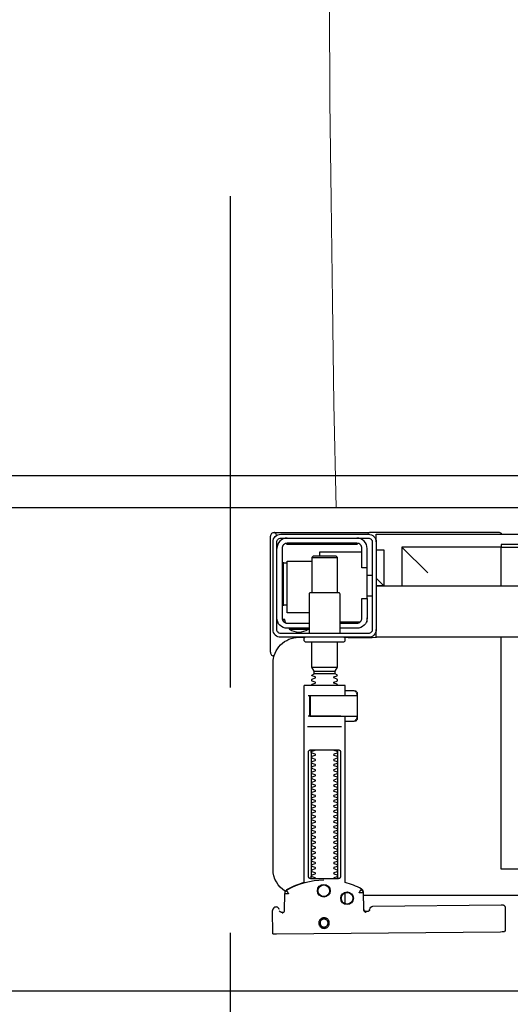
# Model space of a CAD drawing. Header units: millimetres. Extents: x 28600 to 181045, y -399112 to -163690.
# Tile 357 of 482: x 73235 to 73254, y -194640 to -194602. Entities that reach past the tile are written whole.
import ezdxf

# ---------------------------------------------------------------- set-up
doc = ezdxf.new("R2010")
doc.units = ezdxf.units.MM
doc.linetypes.add('HIDDEN', pattern=[9.525, 6.35, -3.175])
doc.layers.get('0').update_dxf_attribs({"color": 8})
for name, color, linetype in [('!! 0_ Istn-sciany', 8, 'Continuous'), ('!! 0_ Istn-widok', 8, 'Continuous'), ('!! 2 ZABUDOWA GK-MDF', 8, 'Continuous'), ('!! 2_wypos-sanitarne', 8, 'Continuous')]:
    doc.layers.add(name, color=color, linetype=linetype)
doc.layers.add('!!_@ wypos sanit nd', color=8, linetype='Continuous', plot=False)

# ---------------------------------------------------------------- blocks, each defined once
blk = doc.blocks.new('A$Cff2eaf8b')
for points in [[(0.16424, 0.07378), (0.16327, 0.07377), (0.16304, 0.07374), (0.16282, 0.07366), (0.16262, 0.07353), (0.16265, 0.07357), (0.16258, 0.07337), (0.16257, 0.07317, -0.157432), (0.16238, 0.07258), (0.1621, 0.07218, -0.241147), (0.16129, 0.07175), (0.1115, 0.07128), (0.11133, 0.07127), (0.11119, 0.07127), (0.11107, 0.07127), (0.11094, 0.07128), (0.11078, 0.0713), (0.11062, 0.07135), (0.11047, 0.07143), (0.11033, 0.07153), (0.11022, 0.07165), (0.11012, 0.07179), (0.11005, 0.07194), (0.11001, 0.0721), (0.10999, 0.07227), (0.10995, 0.08127), (0.11022, 0.08166)], [(0.19647, 0.0744), (0.19626, 0.07438), (0.19604, 0.0743), (0.19585, 0.07417), (0.19566, 0.07396, 0.132231), (0.19551, 0.07346), (0.19546, 0.06691)], [(0.19768, 0.0731, 0.415336), (0.19869, 0.07211)], [(0.19885, 0.07212), (0.19898, 0.07212), (0.19912, 0.07213), (0.19927, 0.07216), (0.1994, 0.07222), (0.19953, 0.07229), (0.19965, 0.07238), (0.19975, 0.07248), (0.20007, 0.07294, 0.158481), (0.20025, 0.07353)], [(0.18031, 0.06175, 0.125713), (0.19466, 0.06556, 0.121439), (0.19519, 0.06605, -0.262119), (0.2, 0.0575), (0.2, -0.0225, -0.414214), (0.19, -0.0325), (0.18751, -0.0325, 0.405519), (0.188, -0.032), (0.188, -0.0313, 0.414214), (0.1875, -0.0308), (0.1725, -0.0308, 0.414214), (0.172, -0.0313), (0.172, -0.032, 0.405519), (0.17249, -0.0325, 0.001664), (0.15993, -0.0325)], [(0.172, -0.00986), (0.172, -0.01366, 0.414214), (0.1722, -0.01386), (0.18462, -0.01386), (0.1878, -0.01386, 0.414214), (0.188, -0.01366), (0.188, 0.06267), (0.18885, 0.06292), (0.18969, 0.06319), (0.19052, 0.0635), (0.19134, 0.06382), (0.19215, 0.06417), (0.19295, 0.06454), (0.19374, 0.06494), (0.19456, 0.06538), (0.19464, 0.06544), (0.19473, 0.0655), (0.19481, 0.06557), (0.19488, 0.06564), (0.19495, 0.06572), (0.19502, 0.06581)], [(0.17647, 0.01114, 0.182836), (0.17636, 0.01123), (0.17515, 0.01163, 0.050055), (0.175, 0.0119), (0.175, 0.01218, 0.050055), (0.17515, 0.01244), (0.17636, 0.01285, 0.719897), (0.17636, 0.01323), (0.17515, 0.01363, 0.050055), (0.175, 0.0139), (0.175, 0.01418, 0.050055), (0.17515, 0.01444), (0.17636, 0.01485, 0.719897), (0.17636, 0.01523), (0.17515, 0.01563, 0.050055), (0.175, 0.0159), (0.175, 0.01618, 0.050055), (0.17515, 0.01644), (0.17636, 0.01685, 0.719897), (0.17636, 0.01723), (0.17515, 0.01763, 0.050055), (0.175, 0.0179), (0.175, 0.01818, 0.050055), (0.17515, 0.01844), (0.17636, 0.01885, 0.719897), (0.17636, 0.01923), (0.17515, 0.01963, 0.050055), (0.175, 0.0199), (0.175, 0.02018, 0.050055), (0.17515, 0.02044), (0.17636, 0.02085, 0.719897), (0.17636, 0.02123), (0.17515, 0.02163, 0.050055), (0.175, 0.0219), (0.175, 0.02218, 0.050055), (0.17515, 0.02244), (0.17636, 0.02285, 0.719897), (0.17636, 0.02323), (0.17515, 0.02363, 0.050055), (0.175, 0.0239), (0.175, 0.02418, 0.050055), (0.17515, 0.02444), (0.17636, 0.02485, 0.719897), (0.17636, 0.02523), (0.17515, 0.02563, 0.050055), (0.175, 0.0259), (0.175, 0.02618, 0.050055), (0.17515, 0.02644), (0.17636, 0.02685, 0.719897), (0.17636, 0.02723), (0.17515, 0.02763, 0.050055), (0.175, 0.0279), (0.175, 0.02818, 0.050055), (0.17515, 0.02844), (0.17636, 0.02885, 0.719897), (0.17636, 0.02923), (0.17515, 0.02963, 0.050055), (0.175, 0.0299), (0.175, 0.03018, 0.050055), (0.17515, 0.03044), (0.17636, 0.03085, 0.719897), (0.17636, 0.03123), (0.17515, 0.03163, 0.050055), (0.175, 0.0319), (0.175, 0.03218, 0.050055), (0.17515, 0.03244), (0.17636, 0.03285, 0.719897), (0.17636, 0.03323), (0.17515, 0.03363, 0.050055), (0.175, 0.0339), (0.175, 0.03418, 0.050055), (0.17515, 0.03444), (0.17636, 0.03485, 0.719897), (0.17636, 0.03523), (0.17515, 0.03563, 0.050055), (0.175, 0.0359), (0.175, 0.03618, 0.050055), (0.17515, 0.03644), (0.17636, 0.03685, 0.719897), (0.17636, 0.03723), (0.17515, 0.03763, 0.050055), (0.175, 0.0379), (0.175, 0.03818, 0.050055), (0.17515, 0.03844), (0.17636, 0.03885, 0.719897), (0.17636, 0.03923), (0.17515, 0.03963, 0.050055), (0.175, 0.0399), (0.175, 0.04018, 0.050055), (0.17515, 0.04044), (0.17636, 0.04085, 0.719897), (0.17636, 0.04123), (0.17515, 0.04163, 0.050055), (0.175, 0.0419), (0.175, 0.04218, 0.050055), (0.17515, 0.04244), (0.17636, 0.04285, 0.719897), (0.17636, 0.04323), (0.17515, 0.04363, 0.050055), (0.175, 0.0439), (0.175, 0.04418, 0.050055), (0.17515, 0.04444), (0.17636, 0.04485, 0.719897), (0.17636, 0.04523), (0.17515, 0.04563, 0.050055), (0.175, 0.0459), (0.175, 0.04618, 0.050055), (0.17515, 0.04644), (0.17636, 0.04685, 0.719897), (0.17636, 0.04723), (0.17515, 0.04763, 0.050055), (0.175, 0.0479), (0.175, 0.04818, 0.050055), (0.17515, 0.04844), (0.17636, 0.04885, 0.719897), (0.17636, 0.04923), (0.17515, 0.04963, 0.050055), (0.175, 0.0499), (0.175, 0.05018, 0.050055), (0.17515, 0.05044), (0.17636, 0.05085, 0.719897), (0.17636, 0.05123), (0.17515, 0.05163, 0.050055), (0.175, 0.0519), (0.175, 0.05218, 0.050055), (0.17515, 0.05244), (0.17636, 0.05285, 0.719897), (0.17636, 0.05323), (0.17515, 0.05363, 0.050055), (0.175, 0.0539), (0.175, 0.05418, 0.050055), (0.17515, 0.05444), (0.17636, 0.05485, 0.719897), (0.17636, 0.05523), (0.17515, 0.05563, 0.050055), (0.175, 0.0559), (0.175, 0.05618, 0.050055), (0.17515, 0.05644), (0.17636, 0.05685, 0.719897), (0.17636, 0.05723), (0.17515, 0.05763, 0.050055), (0.175, 0.0579), (0.175, 0.05818, 0.050055), (0.17515, 0.05844), (0.17636, 0.05885, 0.719897), (0.17636, 0.05923), (0.17515, 0.05963, 0.050055), (0.175, 0.0599), (0.175, 0.06018, 0.050055), (0.17515, 0.06044), (0.17636, 0.06085, 0.474594), (0.17647, 0.06114)], [(0.18353, 0.06114, 0.474594), (0.18364, 0.06085), (0.18485, 0.06044, 0.050055), (0.185, 0.06018), (0.185, 0.0599, 0.050055), (0.18485, 0.05963), (0.18364, 0.05923, 0.719897), (0.18364, 0.05885), (0.18485, 0.05844, 0.050055), (0.185, 0.05818), (0.185, 0.0579, 0.050055), (0.18485, 0.05763), (0.18364, 0.05723, 0.719897), (0.18364, 0.05685), (0.18485, 0.05644, 0.050055), (0.185, 0.05618), (0.185, 0.0559, 0.050055), (0.18485, 0.05563), (0.18364, 0.05523, 0.719897), (0.18364, 0.05485), (0.18485, 0.05444, 0.050055), (0.185, 0.05418), (0.185, 0.0539, 0.050055), (0.18485, 0.05363), (0.18364, 0.05323, 0.719897), (0.18364, 0.05285), (0.18485, 0.05244, 0.050055), (0.185, 0.05218), (0.185, 0.0519, 0.050055), (0.18485, 0.05163), (0.18364, 0.05123, 0.719897), (0.18364, 0.05085), (0.18485, 0.05044, 0.050055), (0.185, 0.05018), (0.185, 0.0499, 0.050055), (0.18485, 0.04963), (0.18364, 0.04923, 0.719897), (0.18364, 0.04885), (0.18485, 0.04844, 0.050055), (0.185, 0.04818), (0.185, 0.0479, 0.050055), (0.18485, 0.04763), (0.18364, 0.04723, 0.719897), (0.18364, 0.04685), (0.18485, 0.04644, 0.050055), (0.185, 0.04618), (0.185, 0.0459, 0.050055), (0.18485, 0.04563), (0.18364, 0.04523, 0.719897), (0.18364, 0.04485), (0.18485, 0.04444, 0.050055), (0.185, 0.04418), (0.185, 0.0439, 0.050055), (0.18485, 0.04363), (0.18364, 0.04323, 0.719897), (0.18364, 0.04285), (0.18485, 0.04244, 0.050055), (0.185, 0.04218), (0.185, 0.0419, 0.050055), (0.18485, 0.04163), (0.18364, 0.04123, 0.719897), (0.18364, 0.04085), (0.18485, 0.04044, 0.050055), (0.185, 0.04018), (0.185, 0.0399, 0.050055), (0.18485, 0.03963), (0.18364, 0.03923, 0.719897), (0.18364, 0.03885), (0.18485, 0.03844, 0.050055), (0.185, 0.03818), (0.185, 0.0379, 0.050055), (0.18485, 0.03763), (0.18364, 0.03723, 0.719897), (0.18364, 0.03685), (0.18485, 0.03644, 0.050055), (0.185, 0.03618), (0.185, 0.0359, 0.050055), (0.18485, 0.03563), (0.18364, 0.03523, 0.719897), (0.18364, 0.03485), (0.18485, 0.03444, 0.050055), (0.185, 0.03418), (0.185, 0.0339, 0.050055), (0.18485, 0.03363), (0.18364, 0.03323, 0.719897), (0.18364, 0.03285), (0.18485, 0.03244, 0.050055), (0.185, 0.03218), (0.185, 0.0319, 0.050055), (0.18485, 0.03163), (0.18364, 0.03123, 0.719897), (0.18364, 0.03085), (0.18485, 0.03044, 0.050055), (0.185, 0.03018), (0.185, 0.0299, 0.050055), (0.18485, 0.02963), (0.18364, 0.02923, 0.719897), (0.18364, 0.02885), (0.18485, 0.02844, 0.050055), (0.185, 0.02818), (0.185, 0.0279, 0.050055), (0.18485, 0.02763), (0.18364, 0.02723, 0.719897), (0.18364, 0.02685), (0.18485, 0.02644, 0.050055), (0.185, 0.02618), (0.185, 0.0259, 0.050055), (0.18485, 0.02563), (0.18364, 0.02523, 0.719897), (0.18364, 0.02485), (0.18485, 0.02444, 0.050055), (0.185, 0.02418), (0.185, 0.0239, 0.050055), (0.18485, 0.02363), (0.18364, 0.02323, 0.719897), (0.18364, 0.02285), (0.18485, 0.02244, 0.050055), (0.185, 0.02218), (0.185, 0.0219, 0.050055), (0.18485, 0.02163), (0.18364, 0.02123, 0.719897), (0.18364, 0.02085), (0.18485, 0.02044, 0.050055), (0.185, 0.02018), (0.185, 0.0199, 0.050055), (0.18485, 0.01963), (0.18364, 0.01923, 0.719897), (0.18364, 0.01885), (0.18485, 0.01844, 0.050055), (0.185, 0.01818), (0.185, 0.0179, 0.050055), (0.18485, 0.01763), (0.18364, 0.01723, 0.719897), (0.18364, 0.01685), (0.18485, 0.01644, 0.050055), (0.185, 0.01618), (0.185, 0.0159, 0.050055), (0.18485, 0.01563), (0.18364, 0.01523, 0.719897), (0.18364, 0.01485), (0.18485, 0.01444, 0.050055), (0.185, 0.01418), (0.185, 0.0139, 0.050055), (0.18485, 0.01363), (0.18364, 0.01323, 0.719897), (0.18364, 0.01285), (0.18485, 0.01244, 0.050055), (0.185, 0.01218), (0.185, 0.0119, 0.050055), (0.18485, 0.01163), (0.18364, 0.01123, 0.182836), (0.18353, 0.01114)], [(0.18575, -0.00966), (0.18575, -0.00207), (0.18572, -0.00196), (0.18564, -0.00189), (0.18554, -0.00186), (0.18565, -0.00188), (0.18573, -0.00194), (0.18577, -0.00204), (0.18577, -0.00966), (0.18574, -0.00977), (0.18566, -0.00984), (0.18547, -0.00986), (0.18558, -0.00981), (0.18563, -0.00966), (0.18563, -0.00206), (0.18557, -0.00191), (0.18547, -0.00186), (0.16743, -0.00186, 0.414214), (0.16723, -0.00206), (0.16723, -0.00966, 0.414214), (0.16743, -0.00986), (0.18547, -0.00986)], [(0.18555, -0.00986, 0.414213), (0.18575, -0.00966), (0.18575, -0.00207), (0.18575, -0.00966), (0.18572, -0.00977), (0.18564, -0.00984), (0.18554, -0.00986)], [(0.175, -0.01382), (0.175, -0.01406, -0.050055), (0.17515, -0.01432), (0.17636, -0.01473, -0.719897), (0.17636, -0.01511), (0.17515, -0.01552, -0.050055), (0.175, -0.01578), (0.175, -0.01606, -0.050055), (0.17515, -0.01632), (0.17636, -0.01673, -0.719897), (0.17636, -0.01711), (0.17515, -0.01752, -0.050055), (0.175, -0.01778), (0.1759, -0.0183), (0.1759, -0.01936), (0.175, -0.02092), (0.175, -0.0308)], [(0.185, -0.01382), (0.185, -0.01406, 0.050055), (0.18485, -0.01432), (0.18364, -0.01473, 0.719897), (0.18364, -0.01511), (0.18485, -0.01552, 0.050055), (0.185, -0.01578), (0.185, -0.01606, 0.050055), (0.18485, -0.01632), (0.18364, -0.01673, 0.719897), (0.18364, -0.01711), (0.18485, -0.01752, 0.050055), (0.185, -0.01778), (0.1841, -0.0183), (0.1841, -0.01936), (0.185, -0.02092), (0.185, -0.0308)], [(0.2001, -0.02534, 0.126559), (0.19961, -0.02525)], [(0.20099, -0.02671, 0.198909), (0.20055, -0.02564, 0.091301), (0.2001, -0.02534)], [(0.174, -0.034), (0.174, -0.0493, 0.414214), (0.1745, -0.0498), (0.1855, -0.0498, 0.414214), (0.186, -0.0493), (0.186, -0.034)], [(0.16379, -0.0385), (0.1635, -0.0385), (0.1635, -0.04, -0.414214), (0.1675, -0.036), (0.174, -0.036)], [(0.174, -0.038), (0.1675, -0.038, 0.414214), (0.1655, -0.04), (0.1655, -0.0475), (0.1635, -0.0475), (0.1635, -0.067, 0.414214), (0.1675, -0.071)], [(0.1635, -0.0595), (0.1655, -0.0595), (0.1655, -0.067, 0.414214), (0.1675, -0.069), (0.1945, -0.069, 0.414214), (0.1965, -0.067), (0.1965, -0.04, 0.414214), (0.1945, -0.038), (0.186, -0.038)], [(0.19375, -0.03562, 0.119096), (0.19, -0.03454, 0.119096), (0.18625, -0.03562)], [(0.19375, -0.036), (0.19375, -0.03562), (0.18625, -0.03562), (0.18625, -0.036), (0.1945, -0.036, -0.414214), (0.1985, -0.04)], [(0.1945, -0.04497), (0.19515, -0.04496), (0.19542, -0.04496), (0.1956, -0.04496), (0.19566, -0.04496, 0.116465), (0.19589, -0.0449), (0.196, -0.04485), (0.196, -0.06155), (0.19589, -0.0615, 0.116465), (0.19566, -0.06144), (0.19542, -0.06144), (0.19515, -0.06144), (0.1945, -0.06143)], [(0.1945, -0.071, 0.414214), (0.1985, -0.067)], [(0.11124, -0.0725), (0.11142, -0.07274), (0.11165, -0.07293), (0.11192, -0.07308), (0.1122, -0.07317), (0.1125, -0.0732), (0.1623, -0.0732, 0.326231), (0.16325, -0.0725)], [(0.1987, -0.07216, 0.000114), (0.1987, -0.07216, 0.517015), (0.20003, -0.07309), (0.19993, -0.07313), (0.19983, -0.07315), (0.19971, -0.07318), (0.19958, -0.07319), (0.19948, -0.07319), (0.19903, -0.07319), (0.19841, -0.07319), (0.19771, -0.07319), (0.16427, -0.07319), (0.16392, -0.07319), (0.16356, -0.07319), (0.16323, -0.07319), (0.16293, -0.07319), (0.16269, -0.07319), (0.16249, -0.07319), (0.16236, -0.07319)], [(0.2001, -0.07306, 0.091301), (0.20055, -0.07276, 0.198909), (0.20099, -0.0717)]]:
    blk.add_lwpolyline(points, format="xyb")
for points in [[(0.19864, 0.08252), (0.11173, 0.08169)], [(0.20013, 0.08252), (0.20025, 0.07353)], [(0.16386, 0.07389), (0.16409, 0.07384), (0.16425, 0.07378), (0.1644, 0.07368), (0.16452, 0.07356), (0.16463, 0.07342), (0.16471, 0.07326), (0.16476, 0.07309), (0.16478, 0.07292), (0.16496, 0.06636), (0.16497, 0.06624), (0.16498, 0.06614), (0.165, 0.06604), (0.16503, 0.06594), (0.16507, 0.06584), (0.16511, 0.06575), (0.16516, 0.06566), (0.16521, 0.06557), (0.16527, 0.06549), (0.16534, 0.0654), (0.16542, 0.06533), (0.1655, 0.06526), (0.16558, 0.06519), (0.16567, 0.06513), (0.16576, 0.06508), (0.16651, 0.0647), (0.16726, 0.06433), (0.16803, 0.06399), (0.16881, 0.06367), (0.1696, 0.06337), (0.17039, 0.06309), (0.17119, 0.06284), (0.172, 0.0626), (0.172, -0.00186)], [(0.1651, 0.06653), (0.16492, 0.07312), (0.1649, 0.07329), (0.16485, 0.07345), (0.16478, 0.07361), (0.16467, 0.07374), (0.16455, 0.07386), (0.16441, 0.07396), (0.16425, 0.07403), (0.16409, 0.07408), (0.16391, 0.07409)], [(0.19757, 0.07355), (0.19749, 0.07368), (0.19738, 0.0738), (0.19726, 0.0739), (0.19713, 0.07399), (0.19698, 0.07405), (0.19683, 0.07408), (0.19667, 0.07409), (0.19577, 0.07408)], [(0.172, 0.07087), (0.172, 0.06656)], [(0.16493, 0.0675), (-0.16477, 0.0675)], [(-0.11847, -0.0325), (-0.11847, 0.0575), (0.11153, 0.0575), (0.11153, -0.0325)], [(0.17483, 0.06014), (0.17483, 0.01214)], [(0.18523, 0.01214), (0.18523, 0.06014)], [(0.16811, -0.00015), (0.16776, -0.00056), (0.16776, -0.00022), (0.16779, -0.00011), (0.16786, -0.00004), (0.16797, 0), (0.1681, 0.00001), (0.16822, 0.00001), (0.16841, 0.00003), (0.16887, 0.00014), (0.172, 0.00014)], [(0.16848, 0.00006), (0.16856, 0.00012), (0.16876, 0.00014)], [(0.18662, 0.00214), (0.17345, 0.00214)], [(0.16732, -0.0019), (0.16732, -0.00074), (0.16736, -0.00062), (0.16746, -0.00054), (0.16767, -0.00049)], [(0.16751, -0.00165), (0.16754, -0.00139), (0.16766, -0.00086)], [(0.17371, -0.00186), (0.18481, -0.00186), (0.18637, -0.00186)], [(0.16767, -0.01124), (0.16755, -0.01122), (0.16746, -0.01119), (0.16737, -0.01112), (0.16732, -0.01098), (0.16732, -0.00983)], [(0.16766, -0.01087), (0.16754, -0.01033), (0.16751, -0.01008)], [(0.172, -0.01186), (0.16887, -0.01186), (0.16841, -0.01176), (0.16831, -0.01174), (0.16819, -0.01174), (0.16806, -0.01173), (0.16794, -0.01172), (0.16783, -0.01166), (0.16776, -0.01151), (0.16776, -0.01117), (0.16811, -0.01157)], [(0.18558, -0.00986), (0.18637, -0.00986)], [(0.16876, -0.01186), (0.16866, -0.01186), (0.16848, -0.01178)], [(0.1759, -0.0183), (0.1841, -0.0183)], [(0.185, -0.02092), (0.175, -0.02092)], [(0.1841, -0.01936), (0.1759, -0.01936)], [(0.19962, -0.02522), (0.19976, -0.02523), (0.19987, -0.02526), (0.20001, -0.0253)], [(0.20099, -0.02671), (0.20099, -0.0717)], [(-0.16, -0.0355), (-0.16, -0.0325), (0.16, -0.0325), (0.16, -0.0355)], [(0.16, -0.0485), (0.16, -0.0365)], [(0.167, -0.03806), (0.16693, -0.03815), (0.16687, -0.03825), (0.16681, -0.03837), (0.16675, -0.0385)], [(0.19499, -0.03806), (0.19506, -0.03814), (0.19512, -0.03823), (0.19517, -0.03833), (0.19521, -0.03842), (0.19525, -0.03853), (0.19528, -0.03863), (0.19531, -0.03874), (0.19533, -0.03885), (0.19535, -0.03896), (0.19537, -0.03907), (0.19538, -0.03917), (0.19539, -0.03927), (0.19537, -0.03937), (0.19547, -0.0394), (0.19557, -0.0394), (0.19567, -0.0394), (0.19578, -0.0394), (0.19589, -0.0394), (0.19612, -0.0394), (0.19616, -0.0393), (0.19615, -0.03919), (0.19613, -0.03907), (0.19609, -0.03894), (0.19605, -0.03882), (0.19594, -0.03861)], [(0.1635, -0.0475), (0.1635, -0.04)], [(0.174, -0.0385), (0.16618, -0.0385)], [(0.186, -0.042), (0.1945, -0.042), (0.1945, -0.062), (0.185, -0.062)], [(0.19591, -0.04489), (0.19602, -0.04489), (0.19615, -0.04489), (0.19632, -0.04489), (0.1965, -0.04489)], [(0.1615, -0.0485), (0.1635, -0.0485)], [(0.16, -0.0555), (0.157, -0.0525), (0.16, -0.0525), (-0.16, -0.0525), (-0.157, -0.0525), (-0.16, -0.0555)], [(0.11153, -0.0525), (0.11153, -0.0675), (0.15, -0.0675)], [(0.14, -0.0575), (0.15, -0.0675), (0.15, -0.0525)], [(0.16, -0.0665), (0.157, -0.0665), (0.157, -0.0525)], [(0.175, -0.0498), (0.175, -0.06346), (0.1755, -0.06396), (0.1845, -0.06396), (0.185, -0.06346), (0.185, -0.0498)], [(0.1615, -0.0565), (0.1635, -0.0565)], [(0.1655, -0.0655), (0.182, -0.0655), (0.182, -0.06396)], [(0.185, -0.06346), (0.175, -0.06346)], [(0.1965, -0.06151), (0.19632, -0.06151), (0.19615, -0.06151), (0.19602, -0.06151), (0.19591, -0.06151)], [(0.16721, -0.0685), (0.19466, -0.0685), (0.19478, -0.0685)], [(0.17, -0.069), (0.17, -0.0685)], [(0.174, -0.069), (0.174, -0.0685)], [(0.16, -0.0695), (0.16, -0.0725), (0.03305, -0.0725)]]:
    blk.add_lwpolyline(points)
for points in [[(0.18024, 0.0763), (0.18044, 0.07631), (0.18064, 0.07634), (0.18083, 0.07639), (0.18102, 0.07646), (0.1812, 0.07655), (0.18138, 0.07665), (0.18154, 0.07677), (0.18168, 0.07691), (0.18182, 0.07706), (0.18193, 0.07722), (0.18204, 0.0774), (0.18212, 0.07758), (0.18219, 0.07777), (0.18223, 0.07796), (0.18226, 0.07816), (0.18227, 0.07836), (0.18226, 0.07857), (0.18223, 0.07876), (0.18217, 0.07896), (0.18211, 0.07915), (0.18202, 0.07933), (0.18191, 0.0795), (0.18179, 0.07966), (0.18165, 0.07981), (0.1815, 0.07994), (0.18134, 0.08006), (0.18117, 0.08016), (0.18099, 0.08024), (0.1808, 0.08031), (0.1806, 0.08036), (0.1804, 0.08038), (0.1802, 0.08039), (0.18, 0.08038), (0.1798, 0.08035), (0.17961, 0.0803), (0.17942, 0.08023), (0.17924, 0.08014), (0.17907, 0.08004), (0.17891, 0.07992), (0.17876, 0.07978), (0.17863, 0.07963), (0.17851, 0.07947), (0.17841, 0.07929), (0.17832, 0.07911), (0.17826, 0.07892), (0.17821, 0.07872), (0.17818, 0.07853), (0.17817, 0.07832), (0.17819, 0.07812), (0.17822, 0.07793), (0.17827, 0.07773), (0.17834, 0.07754), (0.17842, 0.07736), (0.17853, 0.07719), (0.17865, 0.07703), (0.17879, 0.07688), (0.17894, 0.07675), (0.1791, 0.07663), (0.17927, 0.07653), (0.17946, 0.07645), (0.17965, 0.07638), (0.17984, 0.07633), (0.18004, 0.07631)], [(0.18023, 0.07679), (0.18038, 0.0768), (0.18053, 0.07682), (0.18068, 0.07686), (0.18082, 0.07691), (0.18096, 0.07698), (0.18109, 0.07706), (0.18121, 0.07715), (0.18132, 0.07725), (0.18143, 0.07737), (0.18151, 0.07749), (0.18159, 0.07762), (0.18166, 0.07776), (0.18171, 0.0779), (0.18174, 0.07805), (0.18176, 0.0782), (0.18177, 0.07835), (0.18176, 0.0785), (0.18174, 0.07866), (0.1817, 0.0788), (0.18164, 0.07895), (0.18158, 0.07908), (0.1815, 0.07921), (0.18141, 0.07933), (0.1813, 0.07944), (0.18119, 0.07955), (0.18107, 0.07964), (0.18093, 0.07971), (0.1808, 0.07978), (0.18065, 0.07983), (0.18051, 0.07986), (0.18036, 0.07988), (0.1802, 0.07989), (0.18005, 0.07988), (0.1799, 0.07986), (0.17975, 0.07982), (0.17961, 0.07976), (0.17947, 0.0797), (0.17935, 0.07962), (0.17922, 0.07953), (0.17911, 0.07942), (0.17901, 0.07931), (0.17892, 0.07919), (0.17884, 0.07906), (0.17878, 0.07892), (0.17873, 0.07877), (0.1787, 0.07863), (0.17867, 0.07848), (0.17867, 0.07832), (0.17868, 0.07817), (0.1787, 0.07802), (0.17874, 0.07787), (0.17879, 0.07773), (0.17886, 0.07759), (0.17894, 0.07746), (0.17903, 0.07734), (0.17913, 0.07723), (0.17925, 0.07713), (0.17937, 0.07704), (0.1795, 0.07696), (0.17964, 0.0769), (0.17978, 0.07685), (0.17993, 0.07682), (0.18008, 0.07679)], [(0.16587, 0.06536), (0.16582, 0.06538), (0.16577, 0.06542), (0.16573, 0.06545), (0.16568, 0.06549), (0.16563, 0.06553), (0.16558, 0.06558), (0.16553, 0.06563), (0.16548, 0.06568), (0.16544, 0.06573), (0.1654, 0.06579), (0.16536, 0.06585), (0.16532, 0.06591), (0.16529, 0.06597), (0.16526, 0.06603), (0.16523, 0.0661), (0.16521, 0.06616), (0.16519, 0.06623), (0.16517, 0.06629), (0.16515, 0.06636), (0.16514, 0.06642), (0.16514, 0.06648), (0.16513, 0.06654), (0.16513, 0.06659), (0.16518, 0.06661), (0.16643, 0.06666), (0.16648, 0.06666), (0.16654, 0.06666), (0.16659, 0.06668), (0.16664, 0.06665), (0.16661, 0.06661), (0.16658, 0.06656), (0.16655, 0.06651), (0.16652, 0.06645), (0.16594, 0.06536)], [(0.18533, 0.06114), (0.18541, 0.06113), (0.1855, 0.06112), (0.18559, 0.06111), (0.18567, 0.06108), (0.18575, 0.06105), (0.18583, 0.06101), (0.18591, 0.06096), (0.18597, 0.0609), (0.18604, 0.06084), (0.18609, 0.06076), (0.18615, 0.06068), (0.18619, 0.06058), (0.18623, 0.06048), (0.18625, 0.06037), (0.18627, 0.06025), (0.18628, 0.06014), (0.18628, 0.01214), (0.18627, 0.01202), (0.18625, 0.01191), (0.18623, 0.0118), (0.18619, 0.01169), (0.18615, 0.0116), (0.18609, 0.01151), (0.18604, 0.01144), (0.18597, 0.01137), (0.18591, 0.01131), (0.18583, 0.01126), (0.18575, 0.01122), (0.18567, 0.01119), (0.18559, 0.01117), (0.1855, 0.01115), (0.18541, 0.01114), (0.18533, 0.01114), (0.17475, 0.01114), (0.17466, 0.01114), (0.17457, 0.01115), (0.17449, 0.01117), (0.1744, 0.01119), (0.17432, 0.01122), (0.17424, 0.01126), (0.17416, 0.01131), (0.17409, 0.01137), (0.17403, 0.01144), (0.17397, 0.01151), (0.17392, 0.0116), (0.17387, 0.01169), (0.17384, 0.0118), (0.17381, 0.01191), (0.17379, 0.01202), (0.17379, 0.01214), (0.17379, 0.06014), (0.17379, 0.06025), (0.17381, 0.06037), (0.17384, 0.06048), (0.17387, 0.06058), (0.17392, 0.06068), (0.17397, 0.06076), (0.17403, 0.06084), (0.17409, 0.0609), (0.17416, 0.06096), (0.17424, 0.06101), (0.17432, 0.06105), (0.1744, 0.06108), (0.17449, 0.06111), (0.17457, 0.06112), (0.17466, 0.06113), (0.17475, 0.06114)], [(-0.11847, -0.0685), (0.11153, -0.0685), (0.11153, -0.0675), (-0.11847, -0.0675)]]:
    blk.add_lwpolyline(points, close=True)
for points in [[(0.19546, 0.0669), (0.19546, 0.0669), (0.19546, 0.0669), (0.19546, 0.06691), (0.19546, 0.06691), (0.19546, 0.06691), (0.19546, 0.06691), (0.19546, 0.06691), (0.19546, 0.06691), (0.19546, 0.06691), (0.19546, 0.06691), (0.19546, 0.06691), (0.19546, 0.06691), (0.19546, 0.06691), (0.19546, 0.06691), (0.19546, 0.06691), (0.19546, 0.06691), (0.19546, 0.06691), (0.19546, 0.06691), (0.19546, 0.06691), (0.19546, 0.0669), (0.19546, 0.0669), (0.19546, 0.0669), (0.19546, 0.0669), (0.19546, 0.0669), (0.19546, 0.0669), (0.19546, 0.0669), (0.19546, 0.0669), (0.19546, 0.0669), (0.19546, 0.0669), (0.19546, 0.0669), (0.19546, 0.0669), (0.19546, 0.0669), (0.19546, 0.0669), (0.19546, 0.0669), (0.19546, 0.0669), (0.19545, 0.0669), (0.19545, 0.06691), (0.19545, 0.06691), (0.19545, 0.06691), (0.19545, 0.06691), (0.19545, 0.06691), (0.19545, 0.06691), (0.19545, 0.06691), (0.19545, 0.06691), (0.19544, 0.06691), (0.19544, 0.06691), (0.19544, 0.0669), (0.19544, 0.0669), (0.19544, 0.0669), (0.19543, 0.0669), (0.19543, 0.0669), (0.19543, 0.0669), (0.19543, 0.0669), (0.19543, 0.0669), (0.19543, 0.0669), (0.19543, 0.0669), (0.19542, 0.0669), (0.19542, 0.0669), (0.19542, 0.0669), (0.19542, 0.0669), (0.19542, 0.0669), (0.19541, 0.0669), (0.19541, 0.0669), (0.19541, 0.0669), (0.19541, 0.0669), (0.19541, 0.0669), (0.1954, 0.0669), (0.1954, 0.0669), (0.1954, 0.0669), (0.19539, 0.0669), (0.19539, 0.0669), (0.19539, 0.0669), (0.19537, 0.06691), (0.19537, 0.06691), (0.19537, 0.06691), (0.19536, 0.06691), (0.19536, 0.06691), (0.19535, 0.06691), (0.19535, 0.06691), (0.19534, 0.06691), (0.19534, 0.06691), (0.19533, 0.06691), (0.19533, 0.06691), (0.19532, 0.06691), (0.19532, 0.06691), (0.19531, 0.06691), (0.19531, 0.06691), (0.1953, 0.06691), (0.19529, 0.06691), (0.19529, 0.06691), (0.19528, 0.06691), (0.19527, 0.06691), (0.19527, 0.06691), (0.19526, 0.06691), (0.19525, 0.06691), (0.19524, 0.06691), (0.19523, 0.06691), (0.19523, 0.06691), (0.19522, 0.06691), (0.19521, 0.06691), (0.1952, 0.06691), (0.19519, 0.06691), (0.19518, 0.06691), (0.19517, 0.06691), (0.19516, 0.06691), (0.19515, 0.06691), (0.19514, 0.06691), (0.19513, 0.06691), (0.19512, 0.06691), (0.19511, 0.06691), (0.1951, 0.06691), (0.19509, 0.06691), (0.19508, 0.06691), (0.19507, 0.06691), (0.19506, 0.06691), (0.19505, 0.06691), (0.19504, 0.06691), (0.19503, 0.06691), (0.19502, 0.06691), (0.19501, 0.06691), (0.19499, 0.06691), (0.19498, 0.06691), (0.19497, 0.06691), (0.19496, 0.06691), (0.19495, 0.06691), (0.19494, 0.06692), (0.19492, 0.06692), (0.19491, 0.06692), (0.1949, 0.06692), (0.19489, 0.06692), (0.19487, 0.06692), (0.19486, 0.06692), (0.19485, 0.06692), (0.19484, 0.06692), (0.19482, 0.06692), (0.19481, 0.06692), (0.19469, 0.06692), (0.19464, 0.06692), (0.19459, 0.06692), (0.19456, 0.06692), (0.19453, 0.06692), (0.19451, 0.06692), (0.19448, 0.06692), (0.19445, 0.06692), (0.19443, 0.06692), (0.1944, 0.06692), (0.19438, 0.06692), (0.19435, 0.06692), (0.19433, 0.06692), (0.1943, 0.06692), (0.19428, 0.06692), (0.19427, 0.06692), (0.19425, 0.06692), (0.19423, 0.06692), (0.19422, 0.06692), (0.19421, 0.06692), (0.19419, 0.06692), (0.19418, 0.06692), (0.19418, 0.06692), (0.19417, 0.06692), (0.19416, 0.06692), (0.19416, 0.06692), (0.19415, 0.06692), (0.19415, 0.06693), (0.19414, 0.06693), (0.19414, 0.06693), (0.19413, 0.06693), (0.19413, 0.06693), (0.19412, 0.06693), (0.19412, 0.06693), (0.19411, 0.06693), (0.19411, 0.06693), (0.19411, 0.06692), (0.1941, 0.06692), (0.1941, 0.06692), (0.1941, 0.06692), (0.19409, 0.06692), (0.19409, 0.06692), (0.19409, 0.06692), (0.19408, 0.06692), (0.19408, 0.06692), (0.19408, 0.06692), (0.19407, 0.06692), (0.19407, 0.06692), (0.19406, 0.06692), (0.19406, 0.06692), (0.19406, 0.06692), (0.19406, 0.06692), (0.19405, 0.06692), (0.19405, 0.06692), (0.19405, 0.06692), (0.19405, 0.06692), (0.19404, 0.06693), (0.19404, 0.06693), (0.19404, 0.06693), (0.19403, 0.06693), (0.19403, 0.06693), (0.19402, 0.06693), (0.19402, 0.06694), (0.19402, 0.06694), (0.19401, 0.06694), (0.19401, 0.06694), (0.19401, 0.06694), (0.194, 0.06694), (0.194, 0.06694), (0.194, 0.06694), (0.194, 0.06694), (0.194, 0.06694), (0.194, 0.06694), (0.19399, 0.06694), (0.19399, 0.06694), (0.19399, 0.06694), (0.19399, 0.06694), (0.19399, 0.06694), (0.19399, 0.06694), (0.19399, 0.06694), (0.19398, 0.06694), (0.19398, 0.06694), (0.19398, 0.06694), (0.19398, 0.06693), (0.19398, 0.06693), (0.19397, 0.06693), (0.19397, 0.06693), (0.19397, 0.06693), (0.19397, 0.06693), (0.19397, 0.06692), (0.19397, 0.06692), (0.19397, 0.06692), (0.19397, 0.06692), (0.19397, 0.06692), (0.19397, 0.06691), (0.19397, 0.06691), (0.19397, 0.06691), (0.19397, 0.06691), (0.19397, 0.0669), (0.19397, 0.0669), (0.19397, 0.0669), (0.19397, 0.0669), (0.19397, 0.0669), (0.19397, 0.06689), (0.19397, 0.06689), (0.19397, 0.06689), (0.19397, 0.06689), (0.19397, 0.06689), (0.19397, 0.06688), (0.19397, 0.06688), (0.19398, 0.06688), (0.19398, 0.06688), (0.19398, 0.06688), (0.19398, 0.06687), (0.19399, 0.06687), (0.19399, 0.06687), (0.19399, 0.06687), (0.194, 0.06686), (0.194, 0.06686), (0.19401, 0.06685), (0.19401, 0.06685), (0.19401, 0.06685), (0.19402, 0.06684), (0.19402, 0.06684), (0.19402, 0.06684), (0.19402, 0.06683), (0.19403, 0.06683), (0.19403, 0.06683), (0.19403, 0.06682), (0.19403, 0.06682), (0.19403, 0.06682), (0.19403, 0.06681), (0.19403, 0.06681), (0.19404, 0.06681), (0.19404, 0.06681), (0.19404, 0.0668), (0.19404, 0.0668), (0.19404, 0.0668), (0.19404, 0.06679), (0.19405, 0.06679), (0.19405, 0.06679), (0.19405, 0.06678), (0.19405, 0.06678), (0.19405, 0.06677), (0.19406, 0.06677), (0.19406, 0.06677), (0.19406, 0.06676), (0.19406, 0.06676), (0.19407, 0.06675), (0.19407, 0.06675), (0.19407, 0.06674), (0.19408, 0.06673), (0.19408, 0.06672), (0.19409, 0.06671), (0.1941, 0.0667), (0.1941, 0.06669), (0.19411, 0.06668), (0.19412, 0.06666), (0.19414, 0.06663), (0.19416, 0.06659), (0.19418, 0.06655), (0.19419, 0.06653), (0.1942, 0.06652), (0.19421, 0.0665), (0.19422, 0.06648), (0.19423, 0.06646), (0.19433, 0.06627), (0.19434, 0.06626), (0.19435, 0.06624), (0.19436, 0.06622), (0.19437, 0.06621), (0.19438, 0.06619), (0.19439, 0.06618), (0.1944, 0.06616), (0.1944, 0.06614), (0.19441, 0.06613), (0.19442, 0.06611), (0.19443, 0.0661), (0.19444, 0.06608), (0.19445, 0.06607), (0.19445, 0.06605), (0.19446, 0.06604), (0.19447, 0.06603), (0.19448, 0.06601), (0.19448, 0.066), (0.19449, 0.06598), (0.1945, 0.06597), (0.19451, 0.06596), (0.19451, 0.06595), (0.19452, 0.06593), (0.19453, 0.06592), (0.19453, 0.06591), (0.19454, 0.0659), (0.19455, 0.06588), (0.19455, 0.06587), (0.19456, 0.06586), (0.19457, 0.06585), (0.19457, 0.06584), (0.19458, 0.06583), (0.19458, 0.06582), (0.19459, 0.06581), (0.19459, 0.0658), (0.1946, 0.06579), (0.1946, 0.06578), (0.19461, 0.06577), (0.19461, 0.06576), (0.19462, 0.06575), (0.19462, 0.06574), (0.19463, 0.06573), (0.19463, 0.06572), (0.19464, 0.06572), (0.19464, 0.06571), (0.19464, 0.0657), (0.19465, 0.06569), (0.19465, 0.06569), (0.19466, 0.06568), (0.19466, 0.06567), (0.19466, 0.06567), (0.19467, 0.06566), (0.19467, 0.06566), (0.19467, 0.06565), (0.19467, 0.06565), (0.19468, 0.06564), (0.19468, 0.06564), (0.19468, 0.06564), (0.19468, 0.06563), (0.19468, 0.06563), (0.19468, 0.06563), (0.19468, 0.06563), (0.19468, 0.06563), (0.19468, 0.06562), (0.19469, 0.06562), (0.19469, 0.06562), (0.19469, 0.06562), (0.19469, 0.06562), (0.19469, 0.06562), (0.19469, 0.06562), (0.19469, 0.06561), (0.19469, 0.06561), (0.19469, 0.06561), (0.19469, 0.06561), (0.19469, 0.06561), (0.19469, 0.06561), (0.19469, 0.06561), (0.19469, 0.06561), (0.19469, 0.06561), (0.19469, 0.06561), (0.19469, 0.06561), (0.19469, 0.06561), (0.19469, 0.06561), (0.19469, 0.06561), (0.19469, 0.06561), (0.19469, 0.06561), (0.19469, 0.0656), (0.19469, 0.0656), (0.19469, 0.0656), (0.19469, 0.0656), (0.19469, 0.0656), (0.19469, 0.0656), (0.19468, 0.0656), (0.19468, 0.0656), (0.19468, 0.0656), (0.19468, 0.0656), (0.19468, 0.0656), (0.19468, 0.0656), (0.19468, 0.0656), (0.19469, 0.0656), (0.19469, 0.0656), (0.19469, 0.0656), (0.19469, 0.0656), (0.19469, 0.0656), (0.19469, 0.0656), (0.19469, 0.0656), (0.19469, 0.0656), (0.19469, 0.0656), (0.19469, 0.0656), (0.19469, 0.0656), (0.19469, 0.0656, 0.269557)], [(0.16, -0.0695), (0.16, -0.0355, -0.414214), (0.163, -0.0325), (0.197, -0.0325, -0.414214), (0.2, -0.0355), (0.2, -0.0695, -0.414214), (0.197, -0.0725), (0.163, -0.0725, -0.414214)], [(0.1985, -0.0355), (0.1985, -0.0695, -0.414214), (0.197, -0.071), (0.163, -0.071, -0.414214), (0.1615, -0.0695), (0.1615, -0.0355, -0.414214), (0.163, -0.034), (0.197, -0.034, -0.414214)]]:
    blk.add_lwpolyline(points, format="xyb", close=True)
for centre, radius in [((0.17128, 0.06872), 0.00247), ((0.17128, 0.06871), 0.00227), ((0.18031, 0.0658), 0.00247), ((0.18031, 0.0658), 0.00227)]:
    blk.add_circle(centre, radius)
for centre, major_axis, ratio, start_param, end_param in [((0.11145, 0.08128), (-0.0015, -0.00001), 0.008666, 6.276938, 6.283143), ((0.11172, 0.08167), (0.0015, 0.00001), 0.008666, 1.564549, 3.135353), ((0.19863, 0.08251), (0.0015, 0.00001), 0.008666, 0.000034, 1.564556), ((0.16326, 0.07477), (0.00001, -0.001), 0.006244, 0, 0.008667), ((0.19846, 0.074), (-0.000892, -0.000453), 0.001081, 6.273741, 6.283185), ((0.19868, 0.07311), (-0.001, -0.00001), 0.00236, 6.276941, 6.283185), ((0.19875, 0.07351), (0.0015, 0.00002), 0.011557, 6.27692, 6.283202), ((0.19849, 0.07212), (0.000501, 0.000005), 0.008666, 5.12776, 5.491123), ((0.19868, 0.07311), (0.000013, -0.001), 0.403131, 6.273715, 6.283185), ((0.19883, 0.07312), (0.000018, -0.001), 0.702652, 6.271005, 6.283185), ((0.17484, 0.06014), (0, 0.001), 0.006244, 0, 1.570796), ((0.18031, 0.06225), (0.000005, -0.0005), 0.006244, 0, 0.008667), ((0.18524, 0.06014), (0, -0.001), 0.006244, 3.141593, 4.712389), ((0.17484, 0.01214), (0, -0.001), 0.006244, 4.712389, 6.283185), ((0.18524, 0.01214), (0, -0.001), 0.006244, 4.712389, 6.283185), ((0.16768, -0.00069), (-0.000013, 0.0002), 0.199357, 6.276703, 6.276744), ((0.16768, -0.01104), (-0.000013, -0.0002), 0.199357, 0.006339, 0.00638)]:
    blk.add_ellipse(centre, major_axis=major_axis, ratio=ratio, start_param=start_param, end_param=end_param)
blk = doc.blocks.new('A$C6ce7c513')
at = {"lineweight": 0}
for points in [[(0.17819, -0.23404), (0.17794, -0.15833), (0.17745, -0.11986), (0.17695, -0.08064), (0.17646, -0.04094), (0.17548, -0.00049)], [(-0.17548, -0.00049), (0.17547, -0.00049)]]:
    blk.add_lwpolyline(points, dxfattribs=at)
for centre, major_axis, ratio in [((0, -0.32554), (0, -0.16499), 0.830338), ((0, -0.32974), (0, -0.14798), 0.83084)]:
    blk.add_ellipse(centre, major_axis=major_axis, ratio=ratio, start_param=0, end_param=6.283185, dxfattribs=at)

msp = doc.modelspace()

# ---------------------------------------------------------------- linework, layer by layer
at = {"layer": '!! 0_ Istn-sciany'}
msp.add_lwpolyline([(73219.42327, -194639.5883), (73521.42327, -194639.5883)], dxfattribs=at)
at = {"layer": '!! 0_ Istn-widok', "linetype": 'HIDDEN', "ltscale": 3}
msp.add_line((73243.42987, -194351.5883), (73243.42987, -194926.5883), dxfattribs=at)
at = {"layer": '!! 2 ZABUDOWA GK-MDF'}
for points in [[(73219.42327, -194619.5883), (73525.42987, -194619.5883)], [(73219.42327, -194620.8383), (73525.42987, -194620.8383)]]:
    msp.add_lwpolyline(points, dxfattribs=at)
msp.add_lwpolyline([(73219.42327, -194619.5883), (73319.42657, -194619.5883)])

# ---------------------------------------------------------------- block references
at = {"layer": '!! 2_wypos-sanitarne', "xscale": 100, "yscale": 100, "zscale": 100, "rotation": 180}
msp.add_blockref('A$C6ce7c513', (73265.08994, -194620.90426), dxfattribs=at)
at = {"layer": '!!_@ wypos sanit nd', "xscale": 100, "yscale": 100, "zscale": 100, "rotation": 180}
msp.add_blockref('A$Cff2eaf8b', (73265.08994, -194629.12226), dxfattribs=at)

doc.saveas('drawing.dxf')
